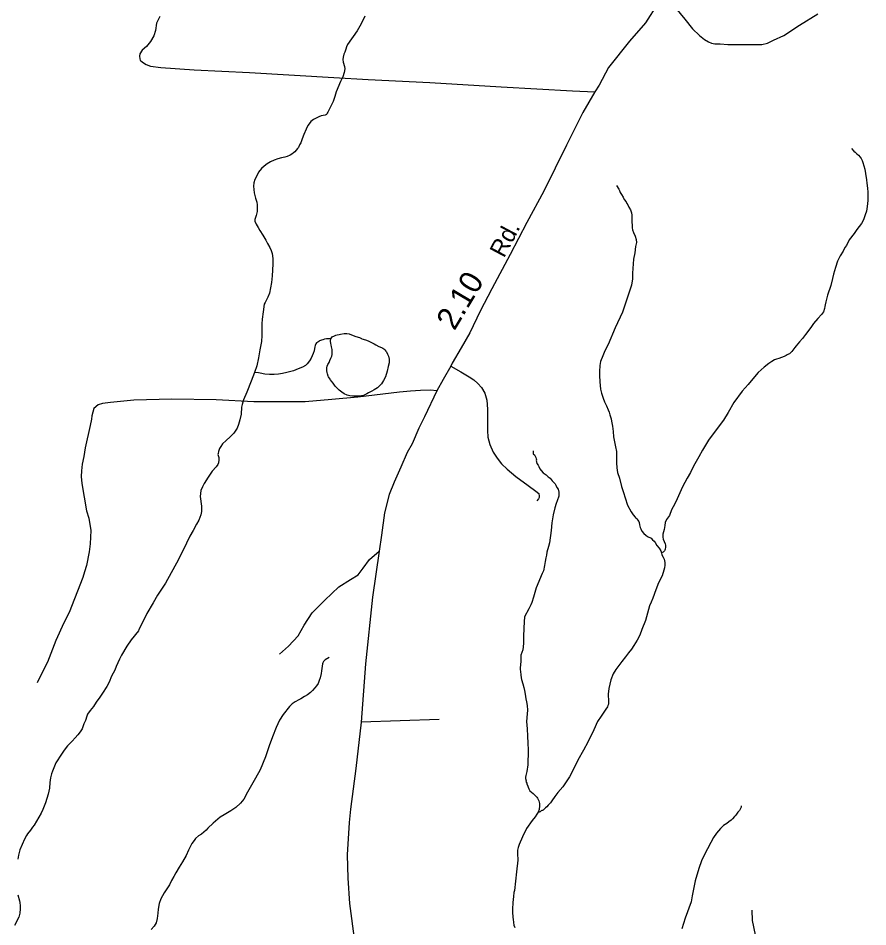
# Model space of a CAD drawing. Extents: x 2220236 to 2384410, y 720751 to 894131.
# Drawn here: x 2306111 to 2310786, y 870069 to 875066 of the extents above; entities that cross this region are included whole.
import ezdxf

# ---------------------------------------------------------------- set-up
doc = ezdxf.new("R2010")
doc.units = 0
for name, color, linetype in [('Exist Hydrographic Misc Water Feature', 7, 'Continuous'), ('Exist Hydrographic Pond Under 1500 Sq Ft', 7, 'Continuous'), ('Exist Road Non-System Type 51', 7, 'Continuous'), ('Exist Road Secondary Mileage Hundredths English Label', 7, 'Continuous'), ('Exist Road Secondary Type 51 Attributed', 7, 'Continuous'), ('Exist Road Secondary Type 51 Label', 7, 'Continuous')]:
    doc.layers.add(name, color=color, linetype=linetype)

msp = doc.modelspace()

# ---------------------------------------------------------------- linework, layer by layer
at = {"layer": 'Exist Hydrographic Misc Water Feature'}
for points in [[(2308017.7, 875077.5), (2307997.8, 875035.7), (2307976.2, 874997), (2307923.8, 874921.8), (2307917.7, 874909.3), (2307913.7, 874896), (2307907.8, 874879.3), (2307903.6, 874867.7), (2307899.7, 874852), (2307898.2, 874838.7), (2307899.6, 874824), (2307905.8, 874801.2), (2307907.7, 874787.5), (2307905.7, 874767.6), (2307897.7, 874743.4), (2307883.8, 874717.5), (2307861.7, 874661.5), (2307853.7, 874635.8), (2307843.7, 874607.6), (2307833.8, 874585.8), (2307815.6, 874549.8), (2307812.1, 874543.9), (2307806.8, 874537), (2307803.3, 874534.5), (2307799.7, 874533.5), (2307777.7, 874529.4), (2307765, 874524.7), (2307753.7, 874519.2), (2307735.5, 874508.7), (2307721.7, 874497.5), (2307712.6, 874485.6), (2307705.6, 874475.5), (2307695.7, 874455.4), (2307683.8, 874426.9), (2307674.2, 874402.7), (2307665.7, 874381.2), (2307659.6, 874369.3), (2307652.9, 874356), (2307648.8, 874350.1), (2307633.5, 874331.4), (2307626.6, 874325.4), (2307617.8, 874319.2), (2307608.1, 874313.2), (2307591, 874305.1), (2307577.5, 874301.1), (2307560.8, 874298.9), (2307539.4, 874293.2), (2307519.5, 874285.8), (2307499.5, 874275.9), (2307481.6, 874265.4), (2307464.5, 874252.3), (2307449.6, 874239.3), (2307433.6, 874219.8), (2307423.6, 874199.8), (2307413.7, 874179.6), (2307407.6, 874161.3), (2307405.6, 874141.6), (2307409.5, 874105.6), (2307417.6, 874077.3), (2307423.6, 874053.7), (2307425.6, 874039.8), (2307425.5, 874003.8), (2307421.6, 873981.4), (2307413.5, 873959.7), (2307413.5, 873949.1), (2307421.5, 873933.8), (2307431.5, 873915.4), (2307441.6, 873899.4), (2307457.6, 873873.6)], [(2310696, 874350.4), (2310709.8, 874334.6), (2310715.9, 874329), (2310721.9, 874324.3), (2310725.8, 874320.4), (2310733.9, 874312.5), (2310744, 874302.4), (2310749.9, 874294.4), (2310754, 874283), (2310758, 874272.5), (2310763.9, 874254.8), (2310769.9, 874236.8), (2310773.9, 874212.3), (2310777.9, 874176.5), (2310779.9, 874158.6), (2310783.9, 874132.3), (2310785.8, 874110.4), (2310785.9, 874089), (2310785.8, 874062.8), (2310781.9, 874030.6), (2310778, 874005), (2310771.8, 873984.2), (2310761.9, 873956.8), (2310751.8, 873936.7), (2310725.9, 873904.5), (2310710, 873882.4), (2310683.8, 873846.9), (2310667.8, 873816.6), (2310659.9, 873804.9), (2310649.7, 873784.7), (2310633.8, 873758.6), (2310619.8, 873730.2), (2310607.8, 873694.3), (2310597.9, 873658.7), (2310591.9, 873634.7), (2310581.8, 873596.6), (2310563.8, 873542.5), (2310555.7, 873506.9), (2310551.8, 873490.3), (2310549.8, 873480.3), (2310547.7, 873468.8), (2310542.1, 873452.1), (2310537.3, 873443.7), (2310531.8, 873436.1), (2310511.7, 873414.7), (2310487.8, 873386.7), (2310475.9, 873370.6), (2310455.8, 873342.8), (2310443.6, 873326.6), (2310427.1, 873305.4), (2310409.7, 873286.6), (2310391.8, 873264.7), (2310384.9, 873255.2), (2310379.6, 873248.6), (2310373.8, 873240.1), (2310367.6, 873233.3), (2310362.5, 873228.1), (2310354.1, 873221.1), (2310349.6, 873218.6), (2310341.8, 873214.2), (2310335.8, 873210.6), (2310325.7, 873206.2), (2310295.6, 873194.1), (2310283.8, 873190.4), (2310271.7, 873186.7), (2310257.6, 873178.8), (2310241.7, 873168.1), (2310215.7, 873146.6), (2310181.7, 873118.2), (2310153.7, 873082.5), (2310127.6, 873052), (2310093.7, 873014.4), (2310049.6, 872951.9), (2310017.6, 872898), (2309991.6, 872855.9), (2309945.5, 872794.2), (2309909.6, 872745.9), (2309875.5, 872690.3), (2309855.6, 872654.3), (2309827.5, 872602.3), (2309809.5, 872567.9), (2309791.6, 872536), (2309765.5, 872489.7), (2309751.5, 872456.3), (2309737.4, 872422.1), (2309723.6, 872394.6), (2309705.5, 872361.8), (2309695.5, 872331.8), (2309677.4, 872309.8), (2309671.5, 872292.2), (2309669.4, 872275.7), (2309665.5, 872254.3), (2309658.3, 872228.6), (2309657.3, 872219.6), (2309657.4, 872212.2), (2309660.5, 872201.5), (2309665.4, 872187.9)], [(2309403.4, 874146.3), (2309415.4, 874126.4), (2309419.6, 874118.4), (2309423.6, 874108.5), (2309431.5, 874096.7), (2309439.5, 874082.2), (2309445.4, 874068.4), (2309455.5, 874056.6), (2309459.5, 874047), (2309465.4, 874039), (2309471.5, 874026.9), (2309479.5, 874012.4), (2309485.6, 873996.2), (2309487.6, 873982.5), (2309487.5, 873958.7), (2309487.5, 873944.7), (2309489.6, 873928.4), (2309489.4, 873912.8), (2309491.5, 873902.2), (2309497.4, 873888.5), (2309505.5, 873866.6), (2309511.5, 873848.8), (2309513.5, 873832.5), (2309507.4, 873810.1), (2309503.4, 873776.3), (2309497.5, 873740.8), (2309491.4, 873664.1), (2309491.5, 873632.1), (2309485.5, 873598.3), (2309463.4, 873532.5), (2309435.4, 873450.2), (2309395.5, 873364.1), (2309357.4, 873272.3), (2309339.3, 873236.1), (2309327.4, 873210.2), (2309315.5, 873178.5), (2309311.4, 873156.4), (2309309.4, 873122.7), (2309309.4, 873102.1), (2309311.5, 873066.1), (2309315.3, 873026.1), (2309321.4, 873004.1), (2309329.4, 872976.4), (2309337.4, 872956.3), (2309347.5, 872934.6), (2309357.4, 872911.9), (2309363.5, 872900), (2309367.3, 872884.5), (2309373.4, 872862.6), (2309375.3, 872850.5), (2309381.5, 872821.9), (2309385.3, 872792.6), (2309387.5, 872763.9), (2309391.4, 872736.3), (2309397.4, 872708.5), (2309403.4, 872684.1), (2309403.3, 872670.1), (2309403.4, 872653.7), (2309403.5, 872621.7), (2309405.5, 872594), (2309409.3, 872567.9), (2309419.4, 872536.3), (2309431.3, 872490), (2309441.4, 872458.4), (2309451.5, 872428.4), (2309463.5, 872387.9), (2309483.4, 872351.9), (2309495.3, 872334.4), (2309505.4, 872322.4), (2309509.4, 872318.5), (2309517.5, 872312.3), (2309519.4, 872308.1), (2309525.5, 872297.8), (2309527.5, 872292.1), (2309529.4, 872279.9), (2309533.4, 872264.5), (2309537.5, 872258.1), (2309543.4, 872245.9), (2309553.4, 872232.5), (2309565.4, 872222.2), (2309573.4, 872216.1), (2309593.4, 872206.1), (2309601.4, 872198.3), (2309609.5, 872190.4), (2309615.4, 872182.4), (2309625.5, 872166.4), (2309637.5, 872152.1), (2309647.5, 872136.1), (2309650.4, 872125.6)], [(2307457.6, 873873.6), (2307473.6, 873845.7), (2307483.5, 873827.3), (2307495.6, 873805.6), (2307503.5, 873789.5), (2307509.6, 873771.7), (2307511.5, 873745.4), (2307511.6, 873713.4), (2307509.4, 873649.5), (2307505.5, 873613.1), (2307493.6, 873553.6), (2307485.5, 873531.1), (2307469.5, 873501.8), (2307465.4, 873493.4), (2307459.5, 873451.2), (2307453.6, 873411.7), (2307451.4, 873385.2), (2307451.5, 873349.2), (2307451.5, 873321.2), (2307449.4, 873289.1), (2307441.5, 873242.9), (2307433.5, 873199), (2307423.5, 873153.6), (2307410.8, 873117.8)], [(2307832, 873302.4), (2307823.5, 873303.6), (2307816.1, 873303.3), (2307807, 873302.9), (2307796, 873300.9), (2307786.7, 873298.1), (2307779.7, 873295.4), (2307769.6, 873291.6), (2307765.7, 873289), (2307759.3, 873285.4), (2307753.5, 873280.3), (2307749.5, 873275.2), (2307745.2, 873266.8), (2307743.5, 873259.3), (2307741.5, 873249.4), (2307739.6, 873237.2), (2307734.8, 873222.2), (2307729.6, 873209.5), (2307722.7, 873196.2), (2307713.5, 873181.1), (2307701, 873164.9), (2307691.5, 873157.1), (2307675.5, 873147.5), (2307651.5, 873137.5), (2307625.5, 873127.4), (2307589.5, 873117), (2307565.1, 873111.7), (2307543.6, 873109.3), (2307519.5, 873107.5), (2307493.5, 873107.2), (2307467.6, 873109.3), (2307443.4, 873113.4), (2307433.5, 873115.4), (2307413.4, 873116.9), (2307410.8, 873117.8)], [(2307410.8, 873117.8), (2307393.4, 873069.5), (2307369.4, 873009.3), (2307351.5, 872967.5), (2307343.2, 872941.8), (2307339.4, 872926.8), (2307337.3, 872889.1), (2307331.5, 872856.9), (2307323.3, 872831.1), (2307315.5, 872811), (2307305.4, 872795), (2307297.4, 872784.8), (2307277.5, 872763.6), (2307255.5, 872742.9), (2307235.4, 872724.9), (2307225.4, 872711.3), (2307219.3, 872698.8), (2307213.3, 872683), (2307210.9, 872673.1), (2307210.6, 872667.2), (2307211.4, 872661.5), (2307215.3, 872649.4), (2307216, 872637), (2307213.5, 872621.3), (2307209.5, 872611.4), (2307201.4, 872598.8), (2307179.4, 872574.9), (2307157.5, 872542.8), (2307135.3, 872507.5), (2307125.3, 872489.1), (2307115.5, 872468.9), (2307111.8, 872435.9), (2307119.4, 872383), (2307119.4, 872353.4), (2307115.4, 872335.2), (2307105.4, 872305.2), (2307093.3, 872283.3), (2307073.3, 872248.8), (2307055.2, 872216.9), (2307037.3, 872179.3), (2306993.2, 872088.9), (2306921.3, 871958.7), (2306877.2, 871892.9), (2306853.3, 871850.9), (2306819.3, 871792.8), (2306789.2, 871731), (2306775.3, 871705), (2306773.2, 871696.7)], [(2308945.3, 872686), (2308945.2, 872674.4), (2308945.4, 872670.4), (2308951.2, 872664), (2308959.2, 872650.3), (2308961.3, 872642.2), (2308963.3, 872636.5), (2308961.3, 872632.4), (2308963.3, 872628.3), (2308963.4, 872625.9), (2308965.3, 872617.8), (2308971.3, 872608.2), (2308975.2, 872600.2), (2308981.3, 872588), (2308989.1, 872578.5), (2308999.3, 872565.9), (2309015.3, 872554.2), (2309027.4, 872544.1), (2309037.3, 872536.3), (2309043.3, 872529.9), (2309049.3, 872522), (2309057.2, 872514.1), (2309065.2, 872504.6), (2309069.3, 872498.2), (2309075.4, 872486), (2309081.4, 872476.5), (2309085.2, 872460.2), (2309085.3, 872438), (2309077.2, 872412.3), (2309071.2, 872396.4), (2309063.3, 872374.1), (2309055.4, 872334.3), (2309047.2, 872290.4), (2309043.3, 872248.4), (2309035.2, 872181.6), (2309029.3, 872160), (2309019.3, 872130.2), (2309017.2, 872113.7), (2309015.2, 872098), (2309011.3, 872078), (2309007.2, 872055.8), (2309001.3, 872027.6), (2308993.4, 872011.7), (2308961.1, 871934.1), (2308947.3, 871881.9), (2308937.3, 871851.9), (2308931.2, 871840.2), (2308921.3, 871817.6), (2308897.3, 871774), (2308895.2, 871745.9), (2308893.2, 871712.2), (2308891.1, 871666.1), (2308891.3, 871627.7), (2308887.1, 871592.1), (2308877.2, 871562.3), (2308877.2, 871527.7), (2308873.2, 871493.9), (2308873.3, 871485.7), (2308873.2, 871484.1), (2308875.2, 871473.6), (2308877.1, 871455.5), (2308879.3, 871437.6), (2308881.2, 871429.4), (2308887.2, 871405.9), (2308893.2, 871385.7), (2308897.1, 871367.9), (2308901.1, 871348.2), (2308905.1, 871323.8), (2308907.3, 871305.8), (2308911.1, 871285.4), (2308913.2, 871260.1), (2308911.2, 871239.6), (2308907.1, 871197.6), (2308911.2, 871157.5), (2308913.2, 871118.2), (2308915.2, 871079.7), (2308917.1, 871041.9), (2308917.3, 871017.3), (2308915.2, 870982), (2308915.3, 870959.8), (2308909.2, 870923.6), (2308907.3, 870916.1), (2308905.2, 870902), (2308903.2, 870892.1), (2308903.2, 870883.9), (2308905.3, 870871.6), (2308905.1, 870867.6), (2308909.2, 870859.5), (2308909.2, 870855.3), (2308915.3, 870843.4), (2308917.1, 870837.7), (2308921.1, 870828), (2308927.1, 870817.7), (2308935.2, 870809.8), (2308945.2, 870802), (2308949.1, 870798), (2308957.3, 870790.1)], [(2309665.4, 872187.9), (2309671.5, 872175.7), (2309673.4, 872168.4), (2309673.1, 872156.2), (2309671.5, 872146.3), (2309669.5, 872141.2), (2309666.5, 872136.9), (2309659.4, 872130.2), (2309650.4, 872125.6)], [(2309650.4, 872125.6), (2309653.4, 872114.4), (2309659.5, 872102.2), (2309665.4, 872090.2), (2309668, 872081.3), (2309669.6, 872072.2), (2309669.7, 872064.8), (2309669.5, 872058.4), (2309666.7, 872043.5), (2309663.5, 872030.1), (2309653.5, 872000.3), (2309633.5, 871961.7), (2309619.5, 871921.7), (2309603.4, 871876), (2309593.5, 871854.2), (2309585.5, 871834.3), (2309573.5, 871794.4), (2309563.4, 871753.7), (2309543.4, 871703.7), (2309531.5, 871673.6), (2309517.4, 871646), (2309499.4, 871615.6), (2309485.4, 871596.3), (2309469.4, 871575.8), (2309453.3, 871553.9), (2309433.4, 871527.7), (2309411.3, 871499.6), (2309399.3, 871485.1), (2309384.3, 871460.9), (2309371.9, 871427.3), (2309361.2, 871380.3), (2309357.3, 871348.1), (2309357.3, 871334.1), (2309359.4, 871322), (2309359.3, 871309.6), (2309359.2, 871302.2), (2309358.4, 871293.9), (2309355.9, 871286.4), (2309353.3, 871279.7), (2309345.3, 871265.6), (2309319.3, 871227.5), (2309299.3, 871198.1), (2309279.3, 871152), (2309245.3, 871084.2), (2309221.3, 871039.8), (2309191.3, 870986), (2309167.2, 870935.8), (2309145.3, 870893.8), (2309123.2, 870860.1), (2309107.3, 870839.7), (2309081.2, 870807.6), (2309063.3, 870785.4), (2309047.2, 870761.8), (2309039.3, 870751.6), (2309027.2, 870737.9), (2309019.2, 870729.4), (2309013.2, 870723.6), (2309007.2, 870717.5), (2309003.2, 870714.1), (2308999.3, 870711.4), (2308995.2, 870709.6), (2308991.8, 870707.9), (2308989.1, 870706.2), (2308983.3, 870701.7), (2308980.7, 870700.8), (2308977.2, 870699.9), (2308974.6, 870699.8), (2308972.2, 870699.7)], [(2306773.2, 871696.7), (2306733.2, 871646.7), (2306709.2, 871612.9), (2306679, 871563.2), (2306669.2, 871540.6), (2306651.2, 871501.2), (2306643.2, 871481.3), (2306625.2, 871446.9), (2306611.1, 871415.2), (2306599.1, 871390.8), (2306575.1, 871354.7), (2306559.8, 871332.6), (2306541.2, 871304.8), (2306525.1, 871281.2), (2306507, 871259), (2306493.5, 871238.9), (2306489.1, 871227.1), (2306481.1, 871202.9), (2306473.1, 871184.6), (2306463.1, 871158.8), (2306453.1, 871141.2), (2306439.1, 871125), (2306425, 871108.8), (2306408.1, 871090.1), (2306383.2, 871063.7), (2306364.9, 871040.7), (2306349, 871018.6), (2306319, 870970.8), (2306307.1, 870943.1), (2306299.7, 870924.8), (2306295, 870910.6), (2306289.5, 870889.2), (2306285, 870862.8), (2306282.9, 870830.7), (2306276.8, 870799.2), (2306261, 870750.9), (2306246.8, 870715.1), (2306237.1, 870694.9), (2306225, 870673), (2306212.9, 870650.5), (2306199, 870628.5), (2306191, 870616.8), (2306178.3, 870601.5), (2306162.9, 870581), (2306156.9, 870571), (2306146.9, 870551), (2306132.9, 870522.4), (2306120.9, 870492.5), (2306113.1, 870462.6), (2306108.8, 870441.2)], [(2307821.4, 871551), (2307799.4, 871536.9), (2307795.9, 871533.6), (2307791.3, 871528.4), (2307787.4, 871520.8), (2307785.5, 871514.9), (2307783.3, 871503.4), (2307781.3, 871489.4), (2307779.4, 871477.1), (2307777.5, 871461.4), (2307773.4, 871439), (2307767.4, 871423.2), (2307761.5, 871407.3), (2307753.4, 871394.8), (2307743.5, 871382.8), (2307731.4, 871369.3), (2307719.5, 871357.2), (2307703.4, 871345.1), (2307687.4, 871335.4), (2307667.3, 871323), (2307654.7, 871316.9), (2307635.2, 871306.1), (2307619.4, 871294.8), (2307603.4, 871281), (2307569.4, 871237), (2307549.3, 871204.9), (2307531.3, 871164.8), (2307511.2, 871113.1), (2307491.4, 871064.7), (2307471.2, 871004.8), (2307443.4, 870933.1), (2307417.3, 870887), (2307373.2, 870808.8), (2307353.2, 870771.1), (2307335.3, 870749), (2307308.7, 870724.9), (2307281.2, 870706.5), (2307245.3, 870684.7), (2307223.2, 870672.9), (2307183.2, 870638.5), (2307155.1, 870611.1), (2307145.1, 870600.9), (2307133.2, 870589), (2307119.2, 870578.4), (2307103.2, 870568.8), (2307087.6, 870554.1), (2307079.2, 870543.2), (2307067.1, 870527.1), (2307049.1, 870491.1), (2307035.2, 870461), (2307015.2, 870426.5), (2306997.2, 870397.2), (2306979.2, 870366.8), (2306967.1, 870344.9), (2306955, 870323.2), (2306943.1, 870300.5), (2306929, 870278.5), (2306915.1, 870256.7), (2306897.1, 870223.2), (2306887.7, 870197.4), (2306881, 870166.7), (2306879.1, 870144.4), (2306875.1, 870114.7), (2306869.9, 870091.6), (2306859, 870073), (2306842.4, 870054.3)], [(2308957.3, 870790.1), (2308965.2, 870781.4), (2308969.2, 870775.8), (2308975.2, 870761.2), (2308979.2, 870747.6), (2308979.2, 870733.6), (2308977.2, 870713.9), (2308972.2, 870699.7)], [(2310089.6, 870733.9), (2310088.7, 870726.6), (2310085.4, 870719.1), (2310080, 870708.9), (2310074.5, 870703.1), (2310071.4, 870698.7), (2310067.4, 870693.8), (2310059.3, 870682.6), (2310053, 870675), (2310041.7, 870663.1), (2310033.6, 870655.4), (2310020.8, 870645.8), (2310009.5, 870638), (2309991.4, 870625.8), (2309974.7, 870609.5), (2309953.5, 870584), (2309937.5, 870559.6), (2309921.4, 870533.5), (2309903.4, 870497.4), (2309889.6, 870469.8), (2309871.5, 870431.2), (2309855.4, 870389.5), (2309835.4, 870321.5), (2309819.4, 870239.6), (2309813.4, 870205.7), (2309781.4, 870115.8), (2309763.4, 870057.6)], [(2308972.2, 870699.7), (2308964.4, 870688.7), (2308955, 870674.3), (2308939.3, 870653.1), (2308908.2, 870609.2), (2308885.1, 870564), (2308867.2, 870521.3), (2308861.7, 870505.7), (2308859.3, 870491.5), (2308859.2, 870463.5)], [(2308859.2, 870463.5), (2308861.1, 870445.6), (2308861.1, 870435.8), (2308853.2, 870371.5), (2308841.2, 870269.3), (2308839, 870257.6), (2308837.2, 870235.3), (2308833.1, 870203.2), (2308831.2, 870165.5), (2308831.2, 870151.5), (2308833.2, 870121.1), (2308835.2, 870111.4), (2308837, 870091.9), (2308839, 870077.2), (2308843.1, 870065.7)], [(2306108.9, 870244.9), (2306119, 870212.5), (2306120.8, 870202.8), (2306122.9, 870184.8), (2306122.8, 870168.4), (2306121, 870144.5), (2306114.9, 870122.9), (2306090.9, 870076.9)]]:
    msp.add_lwpolyline(points, dxfattribs=at)
at = {"layer": 'Exist Hydrographic Pond Under 1500 Sq Ft'}
msp.add_lwpolyline([(2307832, 873302.4), (2307835.7, 873309.1), (2307839.5, 873313.3), (2307851.7, 873319.6), (2307858.4, 873322.5), (2307865.7, 873325.2), (2307877.4, 873327.2), (2307885.5, 873329.2), (2307905.6, 873331.6), (2307919.6, 873331.4), (2307931.7, 873329.5), (2307953.7, 873321.4), (2307969.5, 873315.4), (2307989.6, 873309.6), (2307999.7, 873305.2), (2308002.6, 873303.6), (2308021.7, 873297.1), (2308037.7, 873291.2), (2308069.6, 873275.3), (2308079.7, 873269.1), (2308095.8, 873261.6), (2308109.6, 873255.5), (2308117.6, 873251.7), (2308123.8, 873247.1), (2308127.7, 873243.1), (2308133.7, 873235.1), (2308137.6, 873231.3), (2308143.7, 873219.1), (2308147.7, 873211.1), (2308149.6, 873207.2), (2308151.7, 873191.6), (2308151.7, 873171), (2308147.7, 873151.2), (2308141.6, 873125.6), (2308131.7, 873093.2), (2308121.7, 873073), (2308109.6, 873055.3), (2308097.7, 873043.4), (2308087.7, 873033.1), (2308069.6, 873021.6), (2308057.6, 873015.5), (2308039.6, 873005.8), (2308029.7, 872999.5), (2308011.6, 872991.4), (2307999.5, 872989.3), (2307981.5, 872987.8), (2307967.6, 872987.2), (2307951.6, 872987.3), (2307935.7, 872989.1), (2307921.5, 872993.5), (2307905.6, 873001.1), (2307891.6, 873009.5), (2307877.5, 873021.1), (2307855.6, 873043.2), (2307843.6, 873059.1), (2307835.5, 873069.4), (2307829.6, 873077.4), (2307827.6, 873081.5), (2307819.5, 873093.6), (2307817.6, 873097.5), (2307813.5, 873109.7), (2307811.6, 873116.9), (2307809.5, 873127.6), (2307809.7, 873129.2), (2307809.6, 873135), (2307809.5, 873143.2), (2307811.5, 873153.1), (2307815.6, 873161.4), (2307821.7, 873173.1), (2307825.7, 873183.3), (2307831.5, 873197.3), (2307837.5, 873207.4), (2307839.5, 873217.4), (2307839.6, 873229.6), (2307839.6, 873243.7), (2307835.6, 873259.1), (2307833.5, 873269.6), (2307831.6, 873276.9), (2307829.5, 873289.3), (2307829.9, 873294.1), (2307831.6, 873301.6), (2307832, 873302.4)], dxfattribs=at)
at = {"layer": 'Exist Road Non-System Type 51'}
msp.add_line((2308427.6, 871209.4), (2307997.8, 871194.8), dxfattribs=at)
for points in [[(2309727.7, 875122.7), (2309778.5, 875061.7), (2309820.8, 875007.4), (2309859.8, 874971.9), (2309886.9, 874949.8), (2309908.9, 874936.3), (2309925.8, 874929.5), (2309944.4, 874924.4), (2309973.2, 874924.4), (2310015.5, 874921), (2310074.8, 874921), (2310130.7, 874921), (2310203.5, 874921), (2310234, 874929.5), (2310266.2, 874944.7), (2310323.7, 874971.9), (2310410.1, 875027.8), (2310510, 875090.5)], [(2306889.9, 875076), (2306872.9, 875038.8), (2306866.2, 874998.1), (2306857.7, 874969.3), (2306839.1, 874938.8), (2306817.1, 874910), (2306793.4, 874889.7), (2306781.5, 874871), (2306778.1, 874857.5), (2306779.8, 874842.2), (2306783.2, 874835.5), (2306795.1, 874823.6), (2306815.4, 874811.7), (2306839.1, 874801.6), (2306896.6, 874794.8), (2307079.5, 874782.9), (2307384.3, 874767.7), (2307848.3, 874740.6), (2308036.2, 874728.7), (2308376.6, 874713.5), (2308767.7, 874689.7), (2309160.5, 874666), (2309284.1, 874660.9)], [(2308491.2, 873153.3), (2308547.6, 873120.8), (2308593.3, 873093.7), (2308618.7, 873076.7), (2308640.7, 873058.1), (2308661, 873034.4), (2308678, 873003.9), (2308689.8, 872964.9), (2308693.2, 872915.8), (2308693.2, 872866.6), (2308693.2, 872798.9), (2308694.9, 872761.6), (2308706.7, 872720.9), (2308723.7, 872680.3), (2308745.7, 872646.4), (2308771.1, 872615.9), (2308801.6, 872585.4), (2308849, 872546.4), (2308916.7, 872495.6), (2308959, 872465.1), (2308976, 872451.5), (2308977.7, 872438), (2308977.7, 872429.5), (2308974.3, 872422.7), (2308964.1, 872412.6)], [(2308414.7, 873017.4), (2308379.1, 873020.8), (2308324.9, 873019.1), (2308269, 873015.7), (2308209.8, 873009), (2307979.5, 872981.9), (2307837.3, 872968.3), (2307689.9, 872956.4), (2307407.2, 872956.4), (2307200.6, 872966.6), (2306956.8, 872971.7), (2306746.8, 872964.9), (2306619.8, 872953.1), (2306575.8, 872948), (2306552.1, 872939.5), (2306526.7, 872919.2), (2306515.9, 872878.9), (2306514, 872860.8), (2306506.9, 872826.2), (2306480.1, 872704), (2306472.7, 872655.9), (2306463.2, 872613.9), (2306459.5, 872577.7), (2306457.8, 872545.8), (2306462.4, 872507.8), (2306488, 872356.2), (2306500.4, 872316.3), (2306511, 872248.5), (2306507.9, 872174.5), (2306502.3, 872130.5), (2306487.1, 872056.2), (2306475.5, 872022.1), (2306467.8, 871990), (2306392.1, 871797.4), (2306362.6, 871741), (2306317.7, 871644.5), (2306273, 871524.2), (2306233.9, 871449.8), (2306216.2, 871411.6)], [(2307549.4, 871568.8), (2307598.5, 871612.8), (2307651, 871668.7), (2307684.9, 871728), (2307728.9, 871795.8), (2307798.3, 871865.3), (2307876.2, 871939.8), (2307940.5, 871978.8), (2307981.2, 872004.2), (2308010, 872041.5), (2308043.8, 872088.9), (2308098, 872134.7)], [(2310168.6, 870024.1), (2310152, 870103.9), (2310148.7, 870160.4)]]:
    msp.add_lwpolyline(points, dxfattribs=at)
at = {"layer": 'Exist Road Secondary Type 51 Attributed'}
msp.add_lwpolyline([(2309631, 875147.7), (2309562.5, 875040.1), (2309474.4, 874939.7), (2309359.9, 874795.1), (2309308.7, 874698.2), (2309284.1, 874660.9), (2309218.1, 874547.4), (2309128.4, 874367.8), (2309003.1, 874115.4), (2308909.9, 873942.5), (2308818.5, 873766.3), (2308716.9, 873578.3), (2308653.4, 873454.6), (2308595.8, 873336), (2308548.4, 873253), (2308499.3, 873168.2), (2308491.2, 873153.3), (2308450.2, 873078.4), (2308414.7, 873017.4), (2308346.9, 872873.4), (2308316.4, 872810.7), (2308279.2, 872725.4), (2308251.7, 872677), (2308216.5, 872597.2), (2308179.3, 872514.2), (2308153, 872446.4), (2308126, 872346.5), (2308110.7, 872222.8), (2308098, 872134.7), (2308060.8, 871882.2), (2308021.8, 871514.6), (2307997.8, 871194.8), (2307968.7, 870940.5), (2307939, 870716.4), (2307931.9, 870642.2), (2307921.8, 870464.2), (2307925.2, 870336.2), (2307934.6, 870196.6), (2307960.8, 869990.8)], dxfattribs=at)

# ---------------------------------------------------------------- texts
at = {"layer": 'Exist Road Secondary Mileage Hundredths English Label'}
msp.add_text('2.10', height=125, rotation=59.2566, dxfattribs=at).set_placement((2308511.7, 873343.5))
at = {"layer": 'Exist Road Secondary Type 51 Label'}
msp.add_text('Rd.', height=95, rotation=62.0021, dxfattribs=at).set_placement((2308784, 873743.5))

doc.saveas('drawing.dxf')
